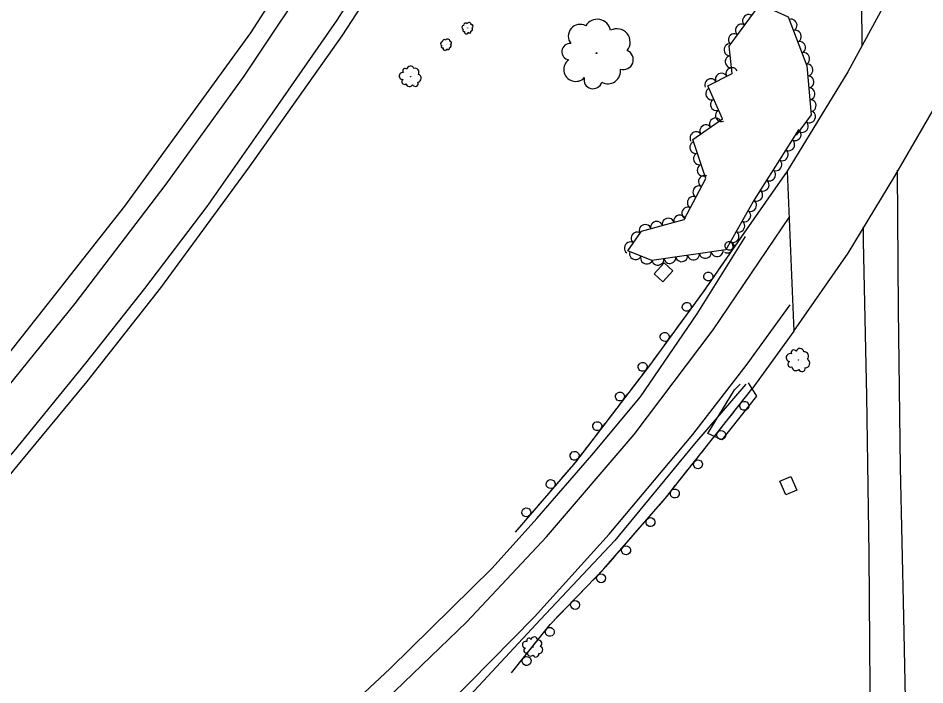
# Model space of a CAD drawing. Extents: x 1722896 to 1754269, y 648279 to 666297.
# Drawn here: x 1753205 to 1753508.8, y 653784.3 to 654007.6 of the extents above; entities that cross this region are included whole.
import ezdxf

# ---------------------------------------------------------------- set-up
doc = ezdxf.new("R2010")
doc.units = 0
for name, color, linetype in [('DESIGN - CENTERLINE - Proposed', 7, 'Continuous'), ('DESIGN - SCRATCH - User 1', 7, 'Continuous'), ('SURVEY - CENTERLINE - Preliminary Text', 7, 'Continuous'), ('SURVEY - DRAINAGE - Natural Features', 7, 'Continuous'), ('SURVEY - VEGETATION - Features with Text', 7, 'Continuous')]:
    doc.layers.add(name, color=color, linetype=linetype)

msp = doc.modelspace()

# ---------------------------------------------------------------- linework, layer by layer
at = {"layer": 'DESIGN - CENTERLINE - Proposed'}
for points in [[(1753464.95, 653902.78), (1753483.15, 653928.85), (1753498.79, 653954.68), (1753514.95, 653982.6), (1753534.43, 654019.83), (1753547.47, 654048.62), (1753540.82, 654111.35), (1753519.46, 654060.75), (1753505.03, 654030.22), (1753482.96, 653989.63), (1753462.7, 653956.34), (1753464.95, 653902.78)], [(1753462.7, 653956.34), (1753448.11, 653935.64)], [(1753464.95, 653902.78), (1753450.83, 653883.32)]]:
    msp.add_lwpolyline(points, dxfattribs=at)
at = {"layer": 'DESIGN - SCRATCH - User 1'}
for points in [[(1753448.11, 653935.64), (1753434.53, 653915.91), (1753416.51, 653891.3), (1753391.7, 653858.88), (1753371.5, 653835.4)], [(1753448.11, 653935.64), (1753446.77, 653933.7)], [(1753445.87, 653932.39), (1753443.26, 653928.6)], [(1753442.35, 653927.28), (1753441.02, 653925.34)], [(1753441.02, 653925.34), (1753439.69, 653923.41)], [(1753438.78, 653922.09), (1753436.17, 653918.3)], [(1753435.27, 653916.98), (1753434.53, 653915.91), (1753433.91, 653915.06)], [(1753433.91, 653915.06), (1753432.52, 653913.17)], [(1753431.57, 653911.88), (1753428.86, 653908.16)], [(1753426.52, 653904.98), (1753425.13, 653903.08)], [(1753427.91, 653906.87), (1753426.52, 653904.98)], [(1753424.19, 653901.79), (1753421.47, 653898.08)], [(1753420.53, 653896.79), (1753419.14, 653894.89)], [(1753419.14, 653894.89), (1753417.75, 653893)], [(1753416.8, 653891.7), (1753416.51, 653891.3), (1753414.02, 653888.05)], [(1753413.05, 653886.78), (1753411.62, 653884.91)], [(1753411.62, 653884.91), (1753410.19, 653883.04)], [(1753370.32, 653788.3), (1753383.24, 653804.52), (1753401.3, 653823.12), (1753421.8, 653846.74), (1753436.78, 653865.56), (1753450.83, 653883.32)], [(1753409.22, 653881.77), (1753406.42, 653878.12)], [(1753445.75, 653876.9), (1753448.6, 653880.51)], [(1753449.59, 653881.76), (1753450.83, 653883.32)], [(1753404.02, 653874.98), (1753402.59, 653873.11)], [(1753405.45, 653876.85), (1753404.02, 653874.98)], [(1753443.3, 653873.8), (1753444.76, 653875.65)], [(1753401.62, 653871.84), (1753398.83, 653868.19)], [(1753441.84, 653871.96), (1753443.3, 653873.8)], [(1753437.99, 653867.1), (1753440.85, 653870.7)], [(1753397.86, 653866.92), (1753396.43, 653865.05)], [(1753435.54, 653864), (1753436.78, 653865.56), (1753437, 653865.84)], [(1753396.43, 653865.05), (1753395, 653863.19)], [(1753434.07, 653862.16), (1753435.54, 653864)], [(1753394.03, 653861.91), (1753391.7, 653858.88), (1753391.2, 653858.29)], [(1753430.21, 653857.31), (1753433.08, 653860.91)], [(1753390.16, 653857.08), (1753388.62, 653855.29)], [(1753427.75, 653854.22), (1753429.22, 653856.06)], [(1753388.62, 653855.29), (1753387.09, 653853.51)], [(1753426.29, 653852.39), (1753427.75, 653854.22)], [(1753386.05, 653852.3), (1753383.05, 653848.81)], [(1753422.43, 653847.53), (1753425.29, 653851.13)], [(1753382, 653847.6), (1753380.47, 653845.82)], [(1753380.47, 653845.82), (1753378.94, 653844.04)], [(1753418.33, 653842.75), (1753419.87, 653844.52)], [(1753419.87, 653844.52), (1753421.41, 653846.3)], [(1753377.89, 653842.83), (1753374.89, 653839.34)], [(1753414.27, 653838.07), (1753417.28, 653841.54)], [(1753373.85, 653838.13), (1753372.32, 653836.34)], [(1753372.32, 653836.34), (1753371.5, 653835.4)], [(1753410.14, 653833.31), (1753411.68, 653835.08)], [(1753411.68, 653835.08), (1753413.22, 653836.86)], [(1753406.08, 653828.62), (1753409.09, 653832.1)], [(1753401.95, 653823.86), (1753403.49, 653825.64)], [(1753403.49, 653825.64), (1753405.03, 653827.41)], [(1753397.67, 653819.38), (1753400.88, 653822.68)], [(1753393.28, 653814.86), (1753394.92, 653816.55)], [(1753394.92, 653816.55), (1753396.55, 653818.23)], [(1753388.96, 653810.41), (1753392.17, 653813.71)], [(1753384.57, 653805.9), (1753386.21, 653807.58)], [(1753386.21, 653807.58), (1753387.84, 653809.27)], [(1753380.57, 653801.17), (1753383.24, 653804.52), (1753383.45, 653804.75)], [(1753378.11, 653798.08), (1753379.57, 653799.92)], [(1753376.64, 653796.24), (1753378.11, 653798.08)], [(1753372.78, 653791.39), (1753375.65, 653794.99)], [(1753370.32, 653788.3), (1753371.79, 653790.14)]]:
    msp.add_lwpolyline(points, dxfattribs=at)
for centre, start, end in [((1753443.34, 653931.36), 78.7245, 78.7147), ((1753436.25, 653921.06), 78.7245, 78.7147), ((1753429.02, 653910.92), 77.0471, 77.0373), ((1753421.63, 653900.84), 77.0471, 77.0373), ((1753414.24, 653890.8), 75.8469, 75.837), ((1753406.64, 653880.87), 75.8469, 75.837), ((1753448.34, 653877.76), 254.9154, 254.9056), ((1753399.05, 653870.94), 75.8469, 75.837), ((1753440.58, 653867.95), 254.9154, 254.9056), ((1753391.45, 653861.02), 75.8469, 75.837), ((1753432.8, 653858.16), 254.7367, 254.7269), ((1753383.42, 653851.55), 72.5477, 72.5378), ((1753425.02, 653848.38), 254.7367, 254.7269), ((1753375.27, 653842.08), 72.5477, 72.5378), ((1753416.89, 653838.8), 252.3193, 252.3095), ((1753408.7, 653829.36), 252.3193, 252.3095), ((1753400.33, 653819.97), 249.0876, 249.0777), ((1753391.62, 653811), 249.0876, 249.0777), ((1753383.16, 653802.02), 254.739, 254.7292), ((1753375.37, 653792.24), 254.739, 254.7292)]:
    msp.add_arc(centre, 1.5, start, end, dxfattribs=at)
at = {"layer": 'SURVEY - CENTERLINE - Preliminary Text'}
for points in [[(1753482.67, 654413.9), (1753458.55, 654352.07), (1753439.2, 654303.21), (1753416.52, 654247.72), (1753396.87, 654204.26), (1753372.73, 654155.19), (1753344.59, 654103.76), (1753315.58, 654053.52), (1753282.87, 654002.69), (1753240.69, 653944.6), (1753198.01, 653890.57), (1753155.7, 653840.66), (1753109.05, 653791.69), (1753066.22, 653750.25), (1753016.49, 653706.56), (1752963.73, 653663.88), (1752898.79, 653617.49)], [(1752906.22, 653591.6), (1752932.52, 653609.33), (1752968.55, 653635.12), (1752998.47, 653658.53), (1753032.52, 653686), (1753059.61, 653709.29), (1753090.61, 653737.15), (1753122.06, 653768.23), (1753166.8, 653813.93), (1753195.95, 653847.18), (1753228.18, 653885.9), (1753252.83, 653917.34), (1753282.57, 653957.87), (1753313.52, 654001.75), (1753339.51, 654041.6), (1753373.68, 654100.76), (1753411.06, 654174.03), (1753429.35, 654212.72), (1753446.57, 654253.07), (1753460.03, 654284.47), (1753483.01, 654342.82), (1753497.82, 654380.67), (1753509.22, 654410.98)], [(1753512.94, 654345.12), (1753503.48, 654290.77), (1753499.16, 654260.17), (1753490.29, 654170.74), (1753487.74, 654130.91), (1753487.09, 654070.82), (1753487.65, 653998.38)], [(1752905.56, 653595.56), (1752937.04, 653617.49), (1752969.14, 653640.75), (1753006.3, 653669.92), (1753041.94, 653699.41), (1753078.83, 653732.51), (1753111.29, 653763.35), (1753140.51, 653792.34), (1753172.94, 653827.31), (1753203.62, 653862.61), (1753227.72, 653892), (1753247.42, 653917.04), (1753268.32, 653944.58), (1753290.25, 653975.8), (1753311.88, 654006.91), (1753329.79, 654035.15)], [(1752901.04, 653610.99), (1752926.47, 653628.56), (1752956.37, 653650.25), (1752984.21, 653671.83), (1753011.71, 653694.19), (1753039.87, 653717.91), (1753071.22, 653746.43), (1753103.17, 653776.95), (1753130.12, 653804.42), (1753163.89, 653840.22), (1753194.36, 653875.43), (1753224.12, 653912.05), (1753254.59, 653951.99), (1753280.72, 653988.23), (1753306.49, 654026.98)], [(1753505.36, 653619.41), (1753505.13, 653629.96), (1753504.06, 653688.43), (1753502.99, 653746.85), (1753501.8, 653807.07), (1753500.64, 653857.12), (1753499.96, 653910.03), (1753499.65, 653956.39), (1753499.65, 653956.67)], [(1752918.41, 653547.92), (1752958.46, 653563.56), (1753004.48, 653581.64), (1753045.32, 653598.88), (1753079.85, 653614.17), (1753116.9, 653632.45), (1753151.8, 653650.82), (1753183.79, 653669.36), (1753217.1, 653690.62), (1753252.34, 653715.57), (1753287.08, 653743), (1753325.17, 653776.39), (1753355.31, 653805.37), (1753382.08, 653833.88), (1753411.42, 653868.19), (1753437.93, 653903.19), (1753463.52, 653941.2)], [(1753488.12, 653937.76), (1753488.16, 653932.92), (1753489.27, 653881.03), (1753490.06, 653828.12), (1753490.5, 653768.06), (1753492.03, 653707.54), (1753492.26, 653663.38), (1753493.45, 653610.02)], [(1753397.22, 653861.21), (1753413.5, 653880.8), (1753432.47, 653908.53), (1753448.69, 653934.44)], [(1752921.9, 653535.19), (1752954.25, 653547.52), (1752994.51, 653562.99), (1753033.16, 653578.12), (1753067.02, 653592), (1753093.25, 653603.56), (1753116.3, 653614.85), (1753143.05, 653628.56), (1753170.06, 653643.46), (1753191.4, 653655.9), (1753214.68, 653670.29), (1753239.15, 653687.02), (1753264.79, 653706.03), (1753293.19, 653728.08), (1753321.22, 653751.99), (1753348.89, 653777.43), (1753377.96, 653807.09), (1753403.08, 653834.81), (1753431.09, 653868.14), (1753449.22, 653891.7), (1753463.63, 653911.61)], [(1753448.79, 653885.02), (1753431.63, 653865.07), (1753404.89, 653832.65), (1753380.08, 653806.12), (1753348.93, 653772.74), (1753312.03, 653739.21), (1753276.2, 653709.73), (1753241.75, 653683.9), (1753199.94, 653656.28), (1753168.42, 653637.83), (1753143.02, 653624.01), (1753114.25, 653609.26), (1753083.69, 653594.58)], [(1752916.49, 653553.91), (1752963.72, 653572.2), (1753014.05, 653593.02), (1753045.82, 653606.21), (1753082.96, 653623.23), (1753116.64, 653639.78), (1753151.88, 653658.58), (1753177.69, 653673.36), (1753201.25, 653687.87), (1753228.53, 653706.2), (1753253.45, 653724.63), (1753278.42, 653744.14), (1753305.48, 653767.16), (1753329.68, 653789.75), (1753363.83, 653823.41), (1753378.83, 653840.01), (1753397.22, 653861.21)]]:
    msp.add_lwpolyline(points, dxfattribs=at)
at = {"layer": 'SURVEY - DRAINAGE - Natural Features'}
for p, q in [((1753421.23, 653922.49), (1753421.23, 653922.49)), ((1753463.06, 653851.04), (1753463.06, 653851.04))]:
    msp.add_line(p, q, dxfattribs=at)
for points in [[(1753420.98, 653919.3), (1753418.06, 653922.03), (1753421.48, 653925.69), (1753424.4, 653922.95), (1753420.98, 653919.3)], [(1753460.24, 653852.54), (1753463.91, 653854.13), (1753465.89, 653849.54), (1753462.22, 653847.95), (1753460.24, 653852.54)]]:
    msp.add_lwpolyline(points, dxfattribs=at)
at = {"layer": 'SURVEY - VEGETATION - Features with Text'}
for points in [[(1753466.49, 653970.27), (1753451.58, 653946.79), (1753442.13, 653930.05), (1753417.31, 653926.48), (1753409.32, 653929.63), (1753413.84, 653936.26), (1753428.12, 653940.18), (1753435.37, 653953.94), (1753431.08, 653966.93), (1753440.98, 653973.96), (1753436.09, 653984.97), (1753444.22, 653989.15), (1753443.26, 653998.26), (1753453.64, 654012.32), (1753463.03, 654008.13), (1753469.25, 653991.66), (1753470.77, 653975.22), (1753465.65, 653968.45)], [(1753449.56, 653885.51), (1753452.4, 653880.99), (1753440.75, 653866.4), (1753436.12, 653868.51), (1753445.06, 653883.16), (1753446.94, 653885.05)]]:
    msp.add_lwpolyline(points, dxfattribs=at)
for centre, radius in [((1753355.57, 654004.36), 0.022), ((1753348.4, 653998.83), 0.022), ((1753398.82, 653995.88), 0.139), ((1753336.52, 653988.05), 0.0413), ((1753466.49, 653893.11), 0.0457), ((1753377.52, 653796.98), 0.0395)]:
    msp.add_circle(centre, radius, dxfattribs=at)
for centre, radius, start, end in [((1753354.33, 654004.58), 0.631, 97.6267, 254.4156), ((1753354.96, 654005.26), 0.719, 46.6794, 184.2037), ((1753356.09, 654005.47), 0.714, 357.5753, 153.4137), ((1753356.92, 654004.92), 0.527, 287.8282, 102.8284), ((1753393.31, 654001.59), 3.97, 61.7754, 218.5643), ((1753399.04, 654002.72), 4.53, 10.8281, 148.3523), ((1753354.37, 654003.6), 0.433, 119.7428, 298.4885), ((1753355.17, 654003), 0.629, 159.7635, 353.1832), ((1753356.24, 654003.11), 0.479, 202.3822, 19.7013), ((1753356.6, 654003.94), 0.679, 277.6692, 44.5149), ((1753405.57, 653999.58), 4.5, 321.7239, 117.5624), ((1753347.16, 653999.06), 0.631, 97.6267, 254.4156), ((1753347.79, 653999.73), 0.719, 46.6794, 184.2037), ((1753348.92, 653999.94), 0.714, 357.5753, 153.4137), ((1753349.43, 653998.42), 0.679, 277.6692, 44.5149), ((1753349.75, 653999.39), 0.527, 287.8282, 102.8284), ((1753389.91, 653996.4), 2.73, 83.8915, 262.6372), ((1753347.2, 653998.07), 0.433, 119.7428, 298.4885), ((1753348, 653997.47), 0.629, 159.7635, 353.1832), ((1753349.07, 653997.58), 0.479, 202.3822, 19.7013), ((1753407.8, 653993.74), 3.32, 251.9768, 66.9771), ((1753391.78, 653990.41), 3.97, 123.9122, 317.3319), ((1753334.67, 653989.97), 0.813, 41.1687, 219.9144), ((1753336.47, 653990.42), 1.18, 19.0526, 175.8415), ((1753337.95, 653989.51), 1.35, 328.1053, 105.6295), ((1753402.55, 653989.94), 4.28, 241.8179, 8.6636), ((1753333.87, 653988.28), 1.18, 81.1894, 274.6091), ((1753334.46, 653986.35), 0.9, 123.8081, 301.1272), ((1753338.74, 653987.5), 1.34, 279.0011, 74.8396), ((1753397.63, 653987.01), 3.02, 166.5309, 343.85), ((1753336.13, 653986), 1.27, 199.0951, 325.9408), ((1753338.05, 653985.77), 0.989, 209.254, 24.2543), ((1753464.91, 653895.59), 0.899, 29.7427, 208.4883), ((1753466.95, 653895.69), 1.31, 7.6265, 164.4155), ((1753468.36, 653894.37), 1.49, 316.6793, 94.2035), ((1753463.66, 653893.94), 1.31, 69.7634, 263.1831), ((1753463.89, 653891.72), 0.995, 112.382, 289.7012), ((1753468.78, 653892.02), 1.48, 267.5751, 63.4136), ((1753465.62, 653890.97), 1.41, 187.6691, 314.5148), ((1753467.65, 653890.3), 1.09, 197.828, 12.8283), ((1753375.09, 653797.73), 1.13, 69.0009, 262.4206), ((1753376.18, 653799.14), 0.777, 28.9802, 207.7259), ((1753377.95, 653799.2), 1.13, 6.8641, 163.653), ((1753379.15, 653798.05), 1.29, 315.9168, 93.4411), ((1753375.26, 653795.81), 0.86, 111.6196, 288.9387), ((1753379.49, 653796.02), 1.28, 266.8127, 62.6511), ((1753376.75, 653795.14), 1.22, 186.9066, 313.7523), ((1753378.49, 653794.54), 0.945, 197.0656, 12.0658)]:
    msp.add_arc(centre, radius, start, end, dxfattribs=at)
for centre, major_axis in [((1753449.65, 654006.9), (1.19, 1.61)), ((1753447.27, 654003.69), (1.19, 1.61)), ((1753464.09, 654005.33), (0.71, -1.87)), ((1753444.89, 654000.47), (1.19, 1.61)), ((1753465.5, 654001.58), (0.71, -1.87)), ((1753443.39, 653997.01), (-0.21, 1.99)), ((1753466.92, 653997.84), (0.71, -1.87)), ((1753468.33, 653994.1), (0.71, -1.87)), ((1753443.81, 653993.04), (-0.21, 1.99)), ((1753444.14, 653989.11), (1.78, 0.92)), ((1753469.38, 653990.27), (0.18, -1.99)), ((1753437.03, 653985.45), (1.78, 0.92)), ((1753440.58, 653987.28), (1.78, 0.92)), ((1753469.75, 653986.29), (0.18, -1.99)), ((1753437.29, 653982.27), (-0.81, 1.83)), ((1753470.11, 653982.31), (0.18, -1.99)), ((1753438.91, 653978.61), (-0.81, 1.83)), ((1753470.48, 653978.33), (0.18, -1.99)), ((1753440.53, 653974.96), (-0.81, 1.83)), ((1753470.23, 653974.52), (-1.21, -1.6)), ((1753435.34, 653969.96), (1.63, 1.16)), ((1753438.6, 653972.28), (1.63, 1.16)), ((1753467.82, 653971.33), (-1.21, -1.6)), ((1753432.08, 653967.64), (1.63, 1.16)), ((1753465.42, 653968.58), (-1.07, -1.69)), ((1753431.95, 653964.3), (-0.63, 1.9)), ((1753463.27, 653965.2), (-1.07, -1.69)), ((1753433.2, 653960.5), (-0.63, 1.9)), ((1753461.13, 653961.83), (-1.07, -1.69)), ((1753458.98, 653958.45), (-1.07, -1.69)), ((1753434.46, 653956.7), (-0.63, 1.9)), ((1753456.84, 653955.07), (-1.07, -1.69)), ((1753434.86, 653952.98), (0.93, 1.77)), ((1753454.7, 653951.69), (-1.07, -1.69)), ((1753433, 653949.44), (0.93, 1.77)), ((1753431.13, 653945.9), (0.93, 1.77)), ((1753452.55, 653948.32), (-1.07, -1.69)), ((1753429.27, 653942.36), (0.93, 1.77)), ((1753450.51, 653944.88), (-0.98, -1.74)), ((1753426.64, 653939.77), (1.93, 0.53)), ((1753448.54, 653941.4), (-0.98, -1.74)), ((1753415.07, 653936.6), (1.93, 0.53)), ((1753418.92, 653937.66), (1.93, 0.53)), ((1753422.78, 653938.72), (1.93, 0.53)), ((1753446.57, 653937.92), (-0.98, -1.74)), ((1753412.3, 653934.01), (1.13, 1.65)), ((1753444.61, 653934.43), (-0.98, -1.74)), ((1753410.05, 653930.7), (1.13, 1.65)), ((1753442.64, 653930.95), (-0.98, -1.74)), ((1753411.83, 653928.64), (-1.86, 0.73)), ((1753435.24, 653929.06), (-1.98, -0.28)), ((1753439.2, 653929.63), (-1.98, -0.28)), ((1753415.55, 653927.17), (-1.86, 0.73)), ((1753419.4, 653926.78), (-1.98, -0.28)), ((1753423.36, 653927.35), (-1.98, -0.28)), ((1753427.32, 653927.92), (-1.98, -0.28)), ((1753431.28, 653928.49), (-1.98, -0.28))]:
    msp.add_ellipse(centre, major_axis=major_axis, ratio=0.940188, start_param=0, end_param=3.141593, dxfattribs=at)

doc.saveas('drawing.dxf')
